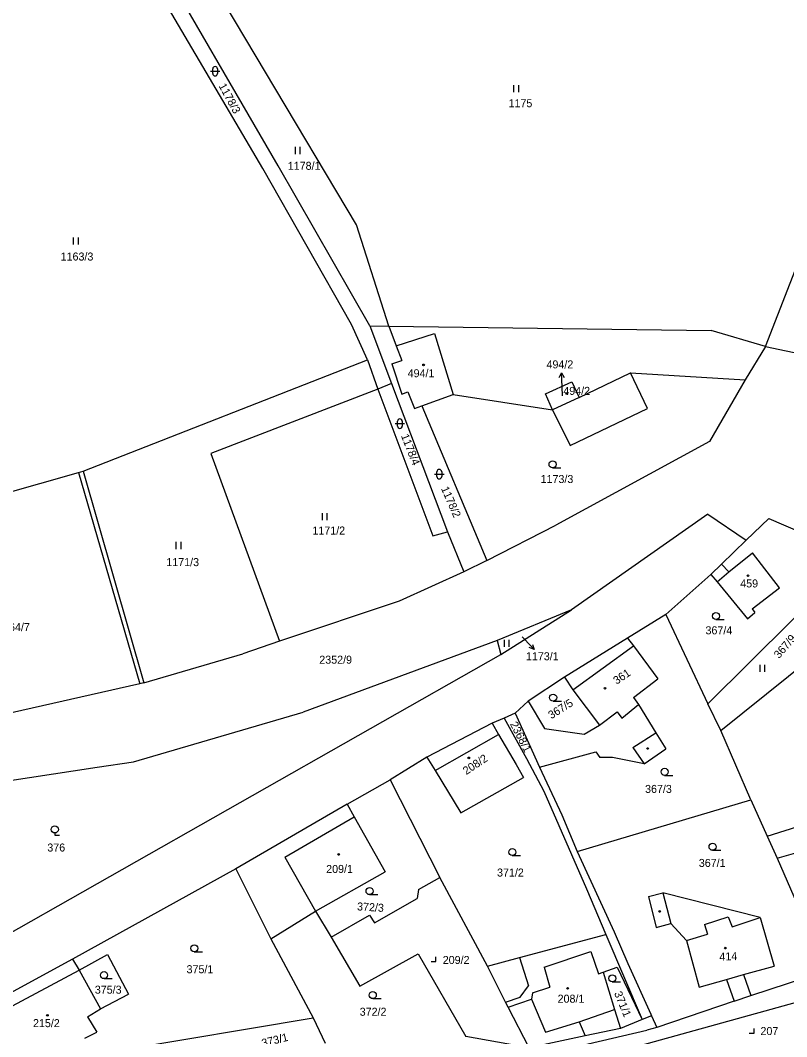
# Model space of a CAD drawing. Extents: x -717507 to -715515, y -957700 to -954941.
# Drawn here: x -717201.2 to -717038.3, y -957443.7 to -957227.8 of the extents above; entities that cross this region are included whole.
import ezdxf

# ---------------------------------------------------------------- set-up
doc = ezdxf.new("R2010")
doc.units = 0
for name, color, linetype in [('Hranice parcel', 7, 'Continuous'), ('Parcelní čísla', 7, 'Continuous'), ('Pop  PČ popisy', 7, 'Continuous'), ('Vnitřní kresba', 7, 'Continuous'), ('Značky budov', 7, 'Continuous'), ('Značky kultur', 7, 'Continuous')]:
    doc.layers.add(name, color=color, linetype=linetype)

msp = doc.modelspace()

# ---------------------------------------------------------------- linework, layer by layer
at = {"layer": 'Hranice parcel'}
for points in [[(-717129.7, -957271.27), (-717168.4, -957206.34)], [(-717149.6, -957259.26), (-717178.17, -957210.74)], [(-717146.37, -957258.71), (-717173.96, -957211.17)], [(-717042.82, -957297.1), (-717015.58, -957227.31)], [(-717130.78, -957292.39), (-717149.6, -957259.26)], [(-717126.86, -957292.68), (-717146.37, -957258.71)], [(-717122.83, -957292.77), (-717129.7, -957271.27)], [(-717127.39, -957299.92), (-717130.78, -957292.39)], [(-717126.86, -957292.68), (-717122.83, -957292.77)], [(-717126.86, -957292.68), (-717122.25, -957304.95)], [(-717122.83, -957292.77), (-717121.28, -957296.95)], [(-717122.83, -957292.77), (-717054.31, -957293.67)], [(-717042.82, -957297.1), (-717054.31, -957293.67)], [(-717121.28, -957296.95), (-717120.12, -957300.03)], [(-717042.82, -957297.1), (-717047.11, -957304.18)], [(-717042.82, -957297.1), (-717030.97, -957299.6)], [(-717187.84, -957323.6), (-717127.39, -957299.92)], [(-717127.39, -957299.92), (-717125.19, -957306.14)], [(-717122.2, -957300.77), (-717120.12, -957300.03)], [(-717122.2, -957300.77), (-717120.08, -957307.18)], [(-717067.86, -957310.23), (-717071.47, -957302.67)], [(-717071.47, -957302.67), (-717047.11, -957304.18)], [(-717122.25, -957304.95), (-717125.19, -957306.14)], [(-717122.25, -957304.95), (-717110.36, -957336.49)], [(-717089.58, -957307.13), (-717083.94, -957304.57)], [(-717083.94, -957304.57), (-717082.37, -957307.89)], [(-717047.11, -957304.18), (-717054.69, -957317.25)], [(-717125.19, -957306.14), (-717160.69, -957319.83)], [(-717125.19, -957306.14), (-717113.53, -957337.34)], [(-717120.08, -957307.18), (-717118.8, -957306.75)], [(-717118.8, -957306.75), (-717117.43, -957310.26)], [(-717115.84, -957309.68), (-717109.16, -957307.27)], [(-717109.16, -957307.27), (-717088.04, -957310.52)], [(-717088.04, -957310.52), (-717089.58, -957307.13)], [(-717082.37, -957307.89), (-717088.04, -957310.52)], [(-717117.43, -957310.26), (-717115.84, -957309.68)], [(-717115.84, -957309.68), (-717102, -957342.53)], [(-717084.32, -957318.1), (-717067.86, -957310.23)], [(-717088.04, -957310.52), (-717084.32, -957318.1)], [(-717054.69, -957317.25), (-717087.38, -957335.05)], [(-717160.69, -957319.83), (-717146.1, -957359.71)], [(-717214.03, -957330.99), (-717188.81, -957323.87)], [(-717188.81, -957323.87), (-717187.84, -957323.6)], [(-717187.84, -957323.6), (-717174.89, -957368.5)], [(-717055.05, -957332.71), (-717084.05, -957353.04)], [(-717055.05, -957332.71), (-717046.93, -957338.26)], [(-717042.1, -957333.62), (-717046.93, -957338.26)], [(-717042.1, -957333.62), (-717035.39, -957336.54)], [(-717102, -957342.53), (-717087.38, -957335.05)], [(-717113.53, -957337.34), (-717110.36, -957336.49)], [(-717110.36, -957336.49), (-717106.94, -957344.92)], [(-717046.93, -957338.26), (-717052.12, -957343.33)], [(-717102, -957342.53), (-717106.94, -957344.92)], [(-717050.59, -957344.98), (-717045.59, -957340.9)], [(-717039.84, -957348.33), (-717045.59, -957340.9)], [(-717052.12, -957343.33), (-717054.44, -957345.53)], [(-717052.12, -957343.33), (-717050.59, -957344.98)], [(-717106.94, -957344.92), (-717120.68, -957351.2)], [(-717063.96, -957354.01), (-717054.44, -957345.53)], [(-717055.05, -957373), (-717028.24, -957346.44)], [(-717054.44, -957345.53), (-717053.09, -957347.11)], [(-717053.09, -957347.11), (-717046.62, -957354.93)], [(-717045.64, -957352.79), (-717039.84, -957348.33)], [(-717120.68, -957351.2), (-717146.1, -957359.71)], [(-717084.05, -957353.04), (-717099.8, -957359.52)], [(-717099.07, -957362.51), (-717084.05, -957353.04)], [(-717052.31, -957378.67), (-717018.88, -957351.81)], [(-717045.64, -957352.79), (-717045.03, -957353.59)], [(-717063.96, -957354.01), (-717072.12, -957359.04)], [(-717063.96, -957354.01), (-717055.05, -957373)], [(-717046.62, -957354.93), (-717045.03, -957353.59)], [(-717146.1, -957359.71), (-717153.88, -957362.38)], [(-717099.8, -957359.52), (-717141.08, -957374.79)], [(-717099.8, -957359.52), (-717099.07, -957362.51)], [(-717072.12, -957359.04), (-717085.53, -957367.36)], [(-717072.12, -957359.04), (-717070.88, -957360.68)], [(-717070.88, -957360.68), (-717065.68, -957367.68)], [(-717209.93, -957425.39), (-717099.07, -957362.51)], [(-717174.89, -957368.5), (-717153.88, -957362.38)], [(-717174.89, -957368.5), (-717175.77, -957368.72)], [(-717085.53, -957367.36), (-717093.21, -957372.44)], [(-717085.53, -957367.36), (-717083.75, -957370)], [(-717070.86, -957371.65), (-717065.68, -957367.68)], [(-717175.77, -957368.72), (-717217.21, -957378.08)], [(-717083.75, -957370), (-717078.05, -957377.51)], [(-717093.21, -957372.44), (-717096.02, -957375)], [(-717093.21, -957372.44), (-717089.79, -957378.25)], [(-717070.86, -957371.65), (-717069.81, -957373.16)], [(-717177.1, -957385.29), (-717141.08, -957374.79)], [(-717096.02, -957375), (-717098.37, -957376.03)], [(-717096.02, -957375), (-717090.85, -957386.46)], [(-717069.81, -957373.16), (-717066.09, -957379.15)], [(-717052.31, -957378.67), (-717055.05, -957373)], [(-717100.89, -957377.13), (-717114.75, -957384.32)], [(-717098.37, -957376.03), (-717100.89, -957377.13)], [(-717100.89, -957377.13), (-717099.51, -957379.51)], [(-717098.37, -957376.03), (-717093.57, -957384.58)], [(-717089.79, -957378.25), (-717081.35, -957379.45)], [(-717081.35, -957379.45), (-717078.05, -957377.51)], [(-717066.09, -957379.15), (-717064.01, -957382.57)], [(-717045.91, -957393.38), (-717052.31, -957378.67)], [(-717099.51, -957379.51), (-717095.82, -957385.88)], [(-717090.85, -957386.46), (-717078.85, -957383.18)], [(-717078.85, -957383.18), (-717077.99, -957384.4)], [(-717068.59, -957385.74), (-717064.01, -957382.57)], [(-717184.82, -957386.45), (-717177.1, -957385.29)], [(-717114.75, -957384.32), (-717122.56, -957389.16)], [(-717114.75, -957384.32), (-717112.99, -957387.19)], [(-717093.57, -957384.58), (-717089.9, -957391.57)], [(-717075.3, -957384.4), (-717077.99, -957384.4)], [(-717068.59, -957385.74), (-717075.3, -957384.4)], [(-717218.75, -957391.65), (-717184.82, -957386.45)], [(-717112.99, -957387.19), (-717107.58, -957396.18)], [(-717095.82, -957385.88), (-717094.25, -957388.64)], [(-717090.85, -957386.46), (-717086.11, -957396.6)], [(-717131.72, -957394.29), (-717122.56, -957389.16)], [(-717122.56, -957389.16), (-717112.01, -957409.85)], [(-717107.58, -957396.18), (-717094.25, -957388.64)], [(-717089.9, -957391.57), (-717080.87, -957412.29)], [(-717042.44, -957401.1), (-717008.26, -957390.34)], [(-717131.72, -957394.29), (-717155.39, -957408.04)], [(-717131.72, -957394.29), (-717130.19, -957397)], [(-717082.83, -957404.36), (-717045.91, -957393.38)], [(-717045.91, -957393.38), (-717042.44, -957401.1)], [(-717040.32, -957405.76), (-716997.64, -957393.63)], [(-717130.19, -957397), (-717123.64, -957408.69)], [(-717086.11, -957396.6), (-717082.83, -957404.36)], [(-717042.44, -957401.1), (-717040.32, -957405.76)], [(-717082.83, -957404.36), (-717074.98, -957421.45)], [(-717040.32, -957405.76), (-717029.9, -957429.69)], [(-717155.39, -957408.04), (-717190.05, -957427.2)], [(-717155.39, -957408.04), (-717147.94, -957422.94)], [(-717138.43, -957417.06), (-717123.64, -957408.69)], [(-717116.55, -957412.45), (-717112.01, -957409.85)], [(-717101.9, -957428.74), (-717112.01, -957409.85)], [(-717116.55, -957412.45), (-717116.86, -957414.33)], [(-717080.87, -957412.29), (-717076.71, -957422.02)], [(-717067.67, -957413.9), (-717064.62, -957413.11)], [(-717043.94, -957418.37), (-717064.62, -957413.11)], [(-717125.91, -957419.5), (-717116.86, -957414.33)], [(-717067.67, -957413.9), (-717066.03, -957420.48)], [(-717147.94, -957422.94), (-717138.43, -957417.06)], [(-717138.43, -957417.06), (-717135.09, -957422.55)], [(-717135.09, -957422.55), (-717126.93, -957417.86)], [(-717126.93, -957417.86), (-717125.91, -957419.5)], [(-717066.03, -957420.48), (-717062.94, -957419.69)], [(-717062.94, -957419.69), (-717059.61, -957423.24)], [(-717043.94, -957418.37), (-717040.92, -957428.72)], [(-717095.06, -957426.9), (-717076.71, -957422.02)], [(-717076.71, -957422.02), (-717069, -957440.05)], [(-717074.98, -957421.45), (-717072.07, -957428.17)], [(-717147.94, -957422.94), (-717138.91, -957439.67)], [(-717135.09, -957422.55), (-717128.99, -957433)], [(-717059.61, -957423.24), (-717056.89, -957433.18)], [(-717188.68, -957429.59), (-717182.64, -957426.27)], [(-717182.64, -957426.27), (-717178.17, -957434.64)], [(-717128.99, -957433), (-717116.62, -957426.12)], [(-717116.62, -957426.12), (-717106.48, -957443.69)], [(-717190.05, -957427.2), (-717208.25, -957437.04)], [(-717190.05, -957427.2), (-717188.68, -957429.59)], [(-717101.9, -957428.74), (-717095.06, -957426.9)], [(-717098.08, -957436.38), (-717101.9, -957428.74)], [(-717077.28, -957429.98), (-717074.3, -957428.96)], [(-717074.3, -957428.96), (-717069, -957440.05)], [(-717072.07, -957428.17), (-717067.19, -957438.91)], [(-717047.44, -957430.52), (-717040.92, -957428.72)], [(-717188.68, -957429.59), (-717184.15, -957437.79)], [(-717077.28, -957429.98), (-717074.86, -957437.91)], [(-717047.44, -957430.52), (-717045.94, -957434.92)], [(-717045.94, -957434.92), (-717029.9, -957429.69)], [(-717056.89, -957433.18), (-717051.09, -957431.53)], [(-717051.09, -957431.53), (-717049.46, -957436.13)], [(-717184.15, -957437.79), (-717178.17, -957434.64)], [(-717028.63, -957434.3), (-717072.34, -957446.43)], [(-717049.46, -957436.13), (-717045.94, -957434.92)], [(-717097.51, -957437.46), (-717098.08, -957436.38)], [(-717093.05, -957446.09), (-717097.51, -957437.46)], [(-717049.46, -957436.13), (-717065.91, -957441.76)], [(-717186.91, -957439.46), (-717184.15, -957437.79)], [(-717186.91, -957439.46), (-717184.92, -957442.75)], [(-717180.41, -957446.62), (-717138.91, -957439.67)], [(-717138.91, -957439.67), (-717136.37, -957445.05)], [(-717082.43, -957440.51), (-717074.86, -957437.91)], [(-717067.05, -957439.24), (-717069, -957440.05)], [(-717067.19, -957438.91), (-717067.05, -957439.24)], [(-717067.05, -957439.24), (-717065.91, -957441.76)], [(-717082.43, -957440.51), (-717081.13, -957443.5)], [(-717069, -957440.05), (-717073.61, -957441.98)], [(-717065.91, -957441.76), (-717068.02, -957442.34)], [(-717187.43, -957444), (-717184.92, -957442.75)], [(-717093.05, -957446.09), (-717106.48, -957443.69)], [(-717081.13, -957443.5), (-717093.05, -957446.09)], [(-717092.95, -957448.11), (-717068.02, -957442.34)], [(-717073.61, -957441.98), (-717081.13, -957443.5)]]:
    msp.add_lwpolyline(points, dxfattribs=at)
at = {"layer": 'Pop  PČ popisy'}
for points in [[(-717086.62, -957303.71), (-717086.16, -957302.69), (-717085.62, -957303.67)], [(-717086.04, -957305.69), (-717086.16, -957302.69)], [(-717085.97, -957307.57), (-717086.04, -957305.69)], [(-717094.53, -957358.73), (-717094.04, -957359.26)], [(-717094.04, -957359.26), (-717091.99, -957361.45)], [(-717092.31, -957360.38), (-717091.99, -957361.45), (-717093.04, -957361.06)]]:
    msp.add_lwpolyline(points, dxfattribs=at)
at = {"layer": 'Vnitřní kresba'}
for points in [[(-717121.28, -957296.95), (-717113.17, -957294.36)], [(-717113.17, -957294.36), (-717109.16, -957307.27)], [(-717082.37, -957307.89), (-717071.47, -957302.67)], [(-717188.81, -957323.87), (-717175.77, -957368.72)], [(-717053.09, -957347.11), (-717050.59, -957344.98)], [(-717083.75, -957370), (-717070.88, -957360.68)], [(-717078.05, -957377.51), (-717074.34, -957374.7)], [(-717074.34, -957374.7), (-717073.3, -957376.05)], [(-717073.3, -957376.05), (-717069.81, -957373.16)], [(-717070.97, -957382.26), (-717066.09, -957379.15)], [(-717112.99, -957387.19), (-717099.51, -957379.51)], [(-717070.97, -957382.26), (-717068.59, -957385.74)], [(-717144.96, -957405.59), (-717130.19, -957397)], [(-717144.96, -957405.59), (-717138.43, -957417.06)], [(-717064.62, -957413.11), (-717062.94, -957419.69)], [(-717055.75, -957419.9), (-717050.71, -957418.25)], [(-717055.75, -957419.9), (-717055.1, -957421.95)], [(-717050.71, -957418.25), (-717049.89, -957420.34)], [(-717049.89, -957420.34), (-717043.94, -957418.37)], [(-717059.61, -957423.24), (-717055.1, -957421.95)], [(-717089.83, -957428.96), (-717079.92, -957425.6)], [(-717079.92, -957425.6), (-717078.31, -957430.33)], [(-717095.06, -957426.9), (-717093.19, -957432.93)], [(-717089.83, -957428.96), (-717088.63, -957433.21)], [(-717207.03, -957439.37), (-717188.68, -957429.59)], [(-717078.31, -957430.33), (-717077.28, -957429.98)], [(-717051.09, -957431.53), (-717047.44, -957430.52)], [(-717094.94, -957435.3), (-717093.19, -957432.93)], [(-717092.29, -957434.37), (-717088.63, -957433.21)], [(-717098.08, -957436.38), (-717094.94, -957435.3)], [(-717092.29, -957434.37), (-717092.51, -957435.74)], [(-717097.51, -957437.46), (-717092.51, -957435.74)], [(-717092.51, -957435.74), (-717089.53, -957442.73)], [(-717074.86, -957437.91), (-717073.61, -957441.98)], [(-717089.53, -957442.73), (-717082.43, -957440.51)]]:
    msp.add_lwpolyline(points, dxfattribs=at)
at = {"layer": 'Značky budov'}
for centre, radius in [((-717115.48, -957300.99), 0.175), ((-717085.03, -957307.11), 0.175), ((-717046.51, -957345.77), 0.175), ((-717076.91, -957369.68), 0.175), ((-717067.85, -957382.48), 0.175), ((-717105.86, -957384.47), 0.175), ((-717133.5, -957404.99), 0.175), ((-717065.28, -957417.1), 0.175), ((-717051.35, -957424.89), 0.174), ((-717084.86, -957433.44), 0.175), ((-717195.41, -957439.16), 0.175)]:
    msp.add_circle(centre, radius, dxfattribs=at)
at = {"layer": 'Značky kultur'}
for points in [[(-717160.77, -957238.62), (-717158.77, -957238.62)], [(-717160.27, -957239.12), (-717160.27, -957238.12)], [(-717159.27, -957238.12), (-717159.27, -957239.12)], [(-717096.25, -957243.09), (-717096.25, -957241.59)], [(-717095.22, -957243.09), (-717095.22, -957241.59)], [(-717142.72, -957256.2), (-717142.72, -957254.7)], [(-717141.68, -957256.2), (-717141.68, -957254.7)], [(-717189.84, -957275.42), (-717189.84, -957273.92)], [(-717188.81, -957275.42), (-717188.81, -957273.92)], [(-717121.5, -957313.48), (-717119.5, -957313.48)], [(-717121, -957313.98), (-717121, -957312.98)], [(-717120, -957312.98), (-717120, -957313.98)], [(-717088.05, -957322.87), (-717086.3, -957322.87)], [(-717113.12, -957324.21), (-717111.12, -957324.21)], [(-717112.62, -957324.71), (-717112.62, -957323.71)], [(-717111.62, -957323.71), (-717111.62, -957324.71)], [(-717136.97, -957333.97), (-717136.97, -957332.47)], [(-717135.93, -957333.97), (-717135.93, -957332.47)], [(-717168.02, -957340.11), (-717168.02, -957338.61)], [(-717166.98, -957340.11), (-717166.98, -957338.61)], [(-717053.33, -957355.09), (-717051.58, -957355.09)], [(-717098.29, -957360.88), (-717098.29, -957359.38)], [(-717097.25, -957360.88), (-717097.25, -957359.38)], [(-717043.95, -957366.18), (-717043.95, -957364.68)], [(-717042.91, -957366.18), (-717042.91, -957364.68)], [(-717087.93, -957372.42), (-717086.18, -957372.42)], [(-717064.23, -957388.19), (-717062.48, -957388.19)], [(-717193.84, -957400.42), (-717193.84, -957400.92), (-717192.82, -957400.92)], [(-717054.05, -957404.11), (-717052.3, -957404.11)], [(-717096.62, -957405.23), (-717094.87, -957405.23)], [(-717126.95, -957413.53), (-717125.2, -957413.53)], [(-717164.19, -957425.68), (-717162.44, -957425.68)], [(-717113.84, -957427.75), (-717112.84, -957427.75), (-717112.84, -957426.75)], [(-717183.38, -957431.37), (-717181.63, -957431.37)], [(-717075.36, -957432.06), (-717073.61, -957432.06)], [(-717126.26, -957435.61), (-717124.51, -957435.61)], [(-717046.24, -957442.94), (-717045.24, -957442.94), (-717045.24, -957441.94)]]:
    msp.add_lwpolyline(points, dxfattribs=at)
for centre in [(-717088.05, -957322.12), (-717053.33, -957354.34), (-717087.93, -957371.67), (-717064.23, -957387.44), (-717193.84, -957399.67), (-717054.05, -957403.36), (-717096.62, -957404.48), (-717126.95, -957412.78), (-717164.19, -957424.93), (-717183.38, -957430.62), (-717075.36, -957431.31), (-717126.26, -957434.86)]:
    msp.add_circle(centre, 0.75, dxfattribs=at)
for centre, start, end in [((-717159.77, -957238.12), 0.101, 180.0014), ((-717159.77, -957239.12), 180.1024, 0.0029), ((-717120.5, -957312.98), 0.101, 180.0014), ((-717120.5, -957313.98), 180.1024, 0.0029), ((-717112.12, -957323.71), 0.101, 180.0014), ((-717112.12, -957324.71), 180.1024, 0.0029)]:
    msp.add_arc(centre, 0.5, start, end, dxfattribs=at)

# ---------------------------------------------------------------- texts
at = {"layer": 'Parcelní čísla'}
for s, rotation, p in [('1178/3', 298.5121, (-717159.07, -957241.72)), ('1178/4', 291.5023, (-717120.3, -957316.04)), ('1178/2', 293.7023, (-717111.8, -957327.25)), ('367/9', 49.0004, (-717039.92, -957363.49)), ('361', 33.8003, (-717074.45, -957368.95)), ('367/5', 32.2003, (-717088.32, -957376.29)), ('2368/1', 297.2024, (-717097.15, -957377.29)), ('208/2', 33.6003, (-717106.4, -957388.14)), ('209/1', 0.5, (-717136.16, -957408.94)), ('372/3', 356.5028, (-717129.64, -957416.85)), ('414', 2, (-717052.57, -957427.56)), ('371/1', 292.6023, (-717075.01, -957434.46)), ('373/1', 14.1001, (-717149.65, -957445.93))]:
    msp.add_text(s, height=1.7, rotation=rotation, dxfattribs=at).set_placement(p)
for s, p in [('1175', (-717097.41, -957246.26)), ('1178/1', (-717144.33, -957259.56)), ('1163/3', (-717192.6, -957278.83)), ('494/2', (-717089.34, -957301.74)), ('494/1', (-717118.85, -957303.62)), ('494/2', (-717085.77, -957307.37)), ('1173/3', (-717090.6, -957326.09)), ('1171/2', (-717139.09, -957337.03)), ('1171/3', (-717170.14, -957343.74)), ('459', (-717048.17, -957348.27)), ('1164/7', (-717206.1, -957357.55)), ('367/4', (-717055.55, -957358.23)), ('1173/1', (-717093.71, -957363.74)), ('2352/9', (-717137.63, -957364.47)), ('367/3', (-717068.39, -957391.92)), ('376', (-717195.43, -957404.37)), ('367/1', (-717056.97, -957407.64)), ('371/2', (-717099.85, -957409.68)), ('209/2', (-717111.39, -957428.25)), ('375/1', (-717165.84, -957430.22)), ('375/3', (-717185.34, -957434.56)), ('208/1', (-717086.98, -957436.48)), ('372/2', (-717129.04, -957439.25)), ('215/2', (-717198.48, -957441.67)), ('207', (-717043.87, -957443.35))]:
    msp.add_text(s, height=1.7, dxfattribs=at).set_placement(p)

doc.saveas('drawing.dxf')
